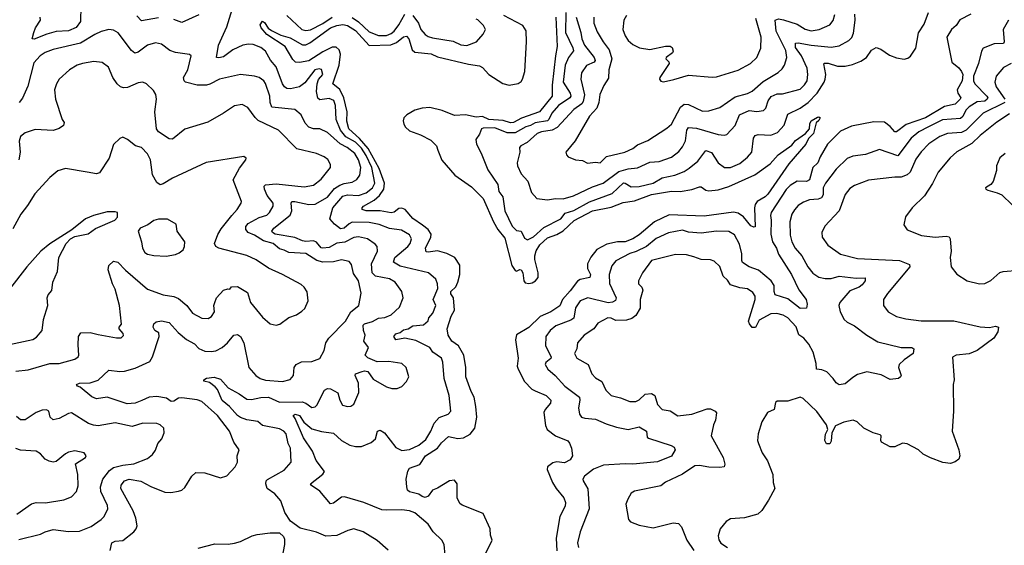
# Model space of a CAD drawing. Extents: x 1839239 to 1929705, y 762242 to 910352.
# Tile 344 of 429: x 1866610 to 1872961, y 902409 to 905798. Entities that reach past the tile are written whole.
import ezdxf

# ---------------------------------------------------------------- set-up
doc = ezdxf.new("R2010")
doc.units = 0

msp = doc.modelspace()

# ---------------------------------------------------------------- linework, layer by layer
at = {"layer": '0CON10XD'}
for points in [[(1867004.7, 905885), (1867002.4, 905787.6), (1866975, 905748.8), (1866925, 905726.8), (1866845, 905721.3), (1866785.2, 905704.7), (1866703.1, 905673.1), (1866691.2, 905675), (1866701.4, 905715), (1866712.2, 905745), (1866744.4, 905795), (1866742.2, 905815)], [(1867765, 905828.9), (1867655, 905779.5), (1867605, 905800.3)], [(1869354.4, 902345), (1869348, 902415), (1869332.7, 902442.7), (1869277.5, 902495), (1869245, 902546), (1869158.5, 902618.5), (1869125, 902631.1), (1869075, 902638.4), (1868975, 902635.9), (1868945, 902638), (1868830, 902685), (1868705, 902722.2), (1868685, 902720), (1868635, 902680.6), (1868615, 902675.6), (1868545, 902758.1), (1868491.2, 902795), (1868486.2, 902805), (1868565, 902866.9), (1868576.5, 902885), (1868522.8, 902955), (1868499.3, 903015), (1868441.5, 903101.5), (1868387.3, 903227.3), (1868374.2, 903245), (1868385.9, 903254.1), (1868415, 903245.5), (1868442.6, 903202.6), (1868495, 903159.7), (1868556.6, 903143.4), (1868635, 903132.5), (1868685, 903085.6), (1868738.8, 903055), (1868775, 903045.4), (1868814.6, 903045.4), (1868877.4, 903072.6), (1868905, 903096), (1868918.8, 903145), (1868935, 903152), (1868963.1, 903135), (1869035, 903039.5), (1869075, 903019.4), (1869125, 903026.1), (1869185, 903055.8), (1869229.3, 903090.7), (1869261.5, 903145), (1869283, 903197), (1869315, 903233.3), (1869373.3, 903255), (1869391.2, 903275), (1869380.4, 903375), (1869348.8, 903485), (1869339.4, 903589.4), (1869330, 903615), (1869275, 903654.4), (1869254.8, 903684.7), (1869165, 903730), (1869095, 903743.9), (1869035, 903733.1), (1869022.1, 903755), (1869035, 903772), (1869065, 903781.5), (1869085, 903799.5), (1869115, 903804.6), (1869145.5, 903824.5), (1869215, 903831.4), (1869244.1, 903855.9), (1869248, 903875), (1869273.8, 903905), (1869293.2, 903955), (1869277.2, 903995), (1869306.2, 904065), (1869304.6, 904094.6), (1869294.6, 904124.6), (1869245.9, 904165.9), (1869065, 904209.5), (1869020, 904235), (1869028.8, 904265), (1869114.5, 904335), (1869128.5, 904355), (1869138.2, 904385), (1869125, 904411.9), (1869072, 904442), (1868995, 904452.6), (1868927.7, 904477.7), (1868865, 904490.6), (1868755, 904492.1), (1868735, 904482.8), (1868703.5, 904455), (1868678.7, 904448.7), (1868640.1, 904480.1), (1868610.8, 904515), (1868629.3, 904585), (1868695, 904661.2), (1868725, 904669), (1868795, 904665.6), (1868845, 904681.6), (1868885.9, 904715), (1868900.6, 904745), (1868881.7, 904845), (1868845, 904922.7), (1868815, 904970.5), (1868775, 905008.5), (1868713.5, 905043.5), (1868679.8, 905085), (1868650.2, 905155), (1868647.5, 905245), (1868637, 905277), (1868605, 905290.3), (1868545, 905280.8), (1868532, 905292), (1868525.3, 905335), (1868528.2, 905385), (1868538, 905412), (1868564.2, 905445), (1868557.5, 905477.5), (1868542.5, 905482.5), (1868514.2, 905475), (1868448.8, 905391.2), (1868415, 905365.5), (1868357.2, 905352.8), (1868333.8, 905353.8), (1868317.3, 905365), (1868304, 905385), (1868265, 905494.4), (1868226.6, 905536.6), (1868194.4, 905595), (1868165, 905619.2), (1868115, 905639.2), (1868085, 905641.3), (1868049.2, 905635), (1867985, 905604.1), (1867925, 905559.6), (1867895, 905551.9), (1867880, 905555), (1867892.5, 905635), (1867945, 905752), (1867981.4, 905865)], [(1868669.6, 905605), (1868651.8, 905621.8), (1868625, 905620.4), (1868565, 905591.8), (1868475, 905533.8), (1868415, 905522.1), (1868388.8, 905525), (1868371.2, 905541.2), (1868321.2, 905625), (1868205, 905702.8), (1868167.5, 905745), (1868160.9, 905765), (1868175, 905788.6), (1868189.4, 905779.4), (1868213.5, 905743.5), (1868235, 905728.9), (1868295, 905697.9), (1868355, 905681.1), (1868435, 905635.3), (1868455, 905636.3), (1868480.5, 905649.5), (1868615, 905745.1), (1868655, 905761.2), (1868695, 905767.1), (1868725, 905760.2), (1868775, 905727.8), (1868865, 905632.3), (1869003.5, 905636.5), (1869039.5, 905650.5), (1869085, 905687.4), (1869105, 905691.3), (1869119.7, 905675), (1869140.5, 905605), (1869159, 905589), (1869265, 905578.4), (1869305, 905558.9), (1869505, 905510.8), (1869575, 905500.9), (1869595, 905491.1), (1869635, 905445.7), (1869727.1, 905387.1), (1869766.5, 905376.5), (1869824.2, 905385.8), (1869845, 905400.4), (1869854.1, 905415), (1869867.5, 905465), (1869879.5, 905655), (1869877.4, 905727.4), (1869855, 905761.1), (1869733.1, 905825)], [(1868333.1, 905825), (1868430.5, 905735), (1868455, 905728.1), (1868485, 905733.3), (1868565, 905774.5), (1868625, 905814.8)], [(1868755, 905813), (1868794.9, 905784.9), (1868865, 905721), (1868925, 905695.7), (1868975, 905696.1), (1869005, 905708.4), (1869025, 905725.3), (1869055.9, 905764.1), (1869095, 905833.6)], [(1870132.3, 905845), (1870130.9, 905715), (1870177.7, 905617.7), (1870181.6, 905598.4), (1870149.8, 905555), (1870127.6, 905505), (1870114.8, 905395), (1870161.1, 905325), (1870164.2, 905305), (1870158.6, 905295), (1870084.8, 905245), (1870042.4, 905195), (1870023.7, 905155), (1870013.9, 905146.1), (1869935, 905132.7), (1869905, 905115.6), (1869875, 905107.8), (1869805, 905069.1), (1869755, 905068.7), (1869675, 905101), (1869600.2, 905099.8), (1869588.8, 905095), (1869575, 905060), (1869552, 905025), (1869555.8, 904995), (1869587.3, 904937.3), (1869629.7, 904829.7), (1869693.7, 904735), (1869700.6, 904690.6), (1869725.4, 904655), (1869738.4, 904565), (1869786.7, 904466.7), (1869815, 904438.1), (1869845.4, 904435.4), (1869865, 904390), (1869885, 904379.1), (1869925, 904397.2), (1869990.8, 904459.2), (1870101.2, 904515), (1870129.4, 904550.6), (1870185, 904568.6), (1870285, 904622.9), (1870432, 904678), (1870504.5, 904745.5), (1870515.2, 904745.2), (1870555, 904721.1), (1870605, 904721.7), (1870695.7, 904745), (1870755, 904779.2), (1870835, 904794.7), (1870895, 904820), (1870928.5, 904841.5), (1870985, 904886.2), (1871035, 904955.5), (1871071.4, 904941.4), (1871115, 904875.6), (1871155.4, 904845.4), (1871195.3, 904844.7), (1871255, 904871.8), (1871305, 904911.5), (1871333.5, 904945), (1871343.3, 905035), (1871355, 905052.2), (1871372.8, 905057.2), (1871455, 905054), (1871498.1, 905071.9), (1871542.1, 905117.9), (1871565, 905188.8), (1871645, 905227.1), (1871695, 905265.3), (1871754.7, 905325), (1871799.3, 905395), (1871805.8, 905415), (1871809.7, 905445), (1871797.3, 905512.7), (1871801.3, 905518.7), (1871825, 905518.8), (1871885, 905498.4), (1871935, 905498.3), (1871981.5, 905508.5), (1872035, 905530), (1872071.2, 905555), (1872105, 905602.5), (1872135, 905619.2), (1872165, 905609.2), (1872220.6, 905570.6), (1872265, 905552.2), (1872315, 905544.3), (1872339.8, 905550.2), (1872356.4, 905563.6), (1872390, 905615), (1872406.8, 905713.2), (1872445, 905768.9), (1872472.6, 905845)], [(1870200.2, 905815), (1870228.9, 905715), (1870234.8, 905675), (1870253.5, 905633.5), (1870314.5, 905555), (1870321.4, 905535), (1870315.6, 905524.4), (1870265, 905502.5), (1870232.9, 905455), (1870230, 905415), (1870254.1, 905314.1), (1870245, 905270.4), (1870235, 905254.7), (1870185, 905218.7), (1870076.9, 905103.1), (1870043.7, 905086.3), (1869975, 905075.7), (1869948.5, 905065), (1869882.6, 905007.4), (1869842.9, 904985), (1869832.9, 904975), (1869835.7, 904945), (1869818.9, 904875), (1869821.8, 904855), (1869844.6, 904805), (1869886.8, 904756.8), (1869911.1, 904685), (1869945, 904645.6), (1870015, 904637.1), (1870065, 904646.2), (1870115, 904642.9), (1870182.1, 904662.1), (1870305, 904719.6), (1870374.5, 904745), (1870475, 904818.7), (1870535, 904837.4), (1870595, 904842.8), (1870675, 904878.8), (1870735, 904884.3), (1870815, 904911.2), (1870860.8, 904949.2), (1870885, 904978.1), (1870903.8, 905016.2), (1870913.1, 905085), (1870925, 905103.6), (1870975, 905098.8), (1871115, 905058.7), (1871155, 905053.3), (1871171.3, 905058.7), (1871225, 905115.6), (1871252.9, 905185), (1871315, 905213.2), (1871365, 905206.2), (1871407.4, 905212.6), (1871422.2, 905227.8), (1871437.5, 905275), (1871457.8, 905302.2), (1871495, 905319.7), (1871531.3, 905321.3), (1871645, 905350.4), (1871672.6, 905377.4), (1871688.7, 905405), (1871694, 905445), (1871690.3, 905485), (1871653.3, 905565), (1871615, 905620), (1871613.6, 905646.4), (1871630.9, 905649.1), (1871715, 905634), (1871845, 905621.1), (1871895, 905629.5), (1871958.6, 905665), (1871976.5, 905683.5), (1871989.3, 905710.8), (1871999.3, 905795), (1871997.5, 905835)], [(1872745.5, 905834.5), (1872675, 905797.3), (1872649.6, 905760.4), (1872621.2, 905735), (1872591.3, 905685), (1872622.8, 905525), (1872667.4, 905487.4), (1872685.5, 905465), (1872692.7, 905445), (1872688.6, 905405), (1872657.5, 905345), (1872661.8, 905325), (1872680.4, 905295), (1872676, 905285), (1872645, 905253.1), (1872575, 905238.4), (1872453.1, 905165), (1872328.1, 905121.9), (1872265, 905076.2), (1872254.4, 905075), (1872225, 905108.9), (1872187.9, 905137.9), (1872119.8, 905140.2), (1871975, 905112.5), (1871905, 905080), (1871821.2, 904995), (1871773.1, 904915), (1871757.9, 904875), (1871725.4, 904845), (1871705.2, 904764.8), (1871685, 904754.2), (1871623.9, 904756.1), (1871580.5, 904729.5), (1871555, 904703.8), (1871457.3, 904555), (1871452.5, 904535), (1871458.2, 904505), (1871454.3, 904415), (1871466.8, 904366.8), (1871492.4, 904325), (1871505, 904285.5), (1871589, 904155), (1871636.5, 904056.5), (1871682, 903995), (1871689.2, 903965), (1871685, 903937.5), (1871645, 903935.5), (1871565, 903998), (1871484, 904025), (1871476.4, 904045), (1871476.1, 904085), (1871456.9, 904115), (1871375, 904183.8), (1871315, 904204.6), (1871272.6, 904232.6), (1871267.5, 904245), (1871268, 904288), (1871251.9, 904351.9), (1871220.8, 904410.8), (1871185, 904432.7), (1871105, 904434.7), (1871005, 904422.8), (1870925, 904429.1), (1870885, 904440.4), (1870795, 904424.7), (1870715, 904386.9), (1870653.4, 904336.6), (1870587, 904303), (1870545, 904290.6), (1870455, 904242.7), (1870429.4, 904210.6), (1870412.9, 904155), (1870415, 904098), (1870457.8, 904005), (1870452.8, 903987.2), (1870434.1, 903975.9), (1870405, 903972.1), (1870275, 904005.3), (1870225, 903985.7), (1870195, 903940.8), (1870185, 903874.6), (1870165, 903861.4), (1870068.6, 903825), (1870032.2, 903795), (1870004.7, 903755.3), (1870000.8, 903695), (1870038.8, 903625), (1870035.9, 903614.1), (1870003.1, 903586.9), (1869998.6, 903575), (1870016.7, 903545), (1870064.5, 903505), (1870125.6, 903435), (1870220, 903365), (1870223.3, 903345), (1870213.3, 903295), (1870221.4, 903255), (1870233.8, 903235), (1870255, 903227.8), (1870325, 903223.4), (1870392.4, 903192.4), (1870458.7, 903171.3), (1870535, 903156.2), (1870605, 903174), (1870653.8, 903145), (1870657.1, 903107.1), (1870665, 903099.2), (1870812.5, 903052.5), (1870831.7, 903041.7), (1870837.5, 903025), (1870815, 902984.6), (1870725, 902947.3), (1870565, 902932), (1870515, 902934.3), (1870374.7, 902925.3), (1870310.8, 902899.2), (1870252.5, 902855), (1870242.9, 902835), (1870244.3, 902825), (1870273.9, 902773.9), (1870283.6, 902645), (1870225.5, 902495), (1870208.5, 902425), (1870214.4, 902395)], [(1870313.4, 905815), (1870312.4, 905775), (1870335, 905719.4), (1870373.2, 905655), (1870412.5, 905605), (1870428.4, 905545), (1870409.3, 905475), (1870408.4, 905421.6), (1870378.5, 905375), (1870352.7, 905315), (1870344.7, 905265), (1870331.6, 905228.4), (1870285, 905175.6), (1870192.7, 905017.3), (1870133.3, 904945), (1870136.4, 904926.4), (1870147.5, 904915), (1870194.3, 904894.3), (1870239.2, 904890.8), (1870272.5, 904872.5), (1870325, 904880), (1870355, 904876), (1870395, 904915.5), (1870514, 904945), (1870565, 904968.1), (1870595, 904991.2), (1870661.3, 905018.7), (1870785, 905098.5), (1870815, 905123.9), (1870872.1, 905235), (1870895, 905253.3), (1870925, 905250.4), (1871015, 905208.2), (1871055, 905209.6), (1871125, 905231.2), (1871225, 905301.4), (1871305, 905323.2), (1871335, 905337.5), (1871405, 905399.3), (1871502.5, 905457.5), (1871528.1, 905481.9), (1871542.9, 905505), (1871557.2, 905555), (1871551.2, 905598.8), (1871489.3, 905725), (1871484, 905796), (1871505, 905803.5), (1871537.3, 905797.3), (1871625, 905770.2), (1871677, 905737), (1871715, 905726.9), (1871766.2, 905735), (1871835.3, 905764.7), (1871857.4, 905792.6), (1871868.8, 905831.2)], [(1870523.8, 905825), (1870507.3, 905795), (1870500.5, 905735), (1870514.5, 905695), (1870533.8, 905665), (1870565, 905638.2), (1870607.8, 905617.8), (1870675, 905605.4), (1870775, 905627.5), (1870805, 905627.8), (1870819.1, 905619.1), (1870825.5, 905595), (1870820.6, 905585), (1870779.2, 905555), (1870777.5, 905545), (1870796.4, 905526.4), (1870798.5, 905515), (1870738.1, 905425), (1870735.8, 905415), (1870745, 905401.2), (1870761.7, 905398.3), (1870828.3, 905411.7), (1870925, 905440), (1871077, 905427), (1871105, 905429.4), (1871245, 905473.3), (1871324.2, 905515), (1871364.3, 905555), (1871389.5, 905615), (1871392.7, 905685), (1871359.2, 905805)], [(1867505, 905810.3), (1867395, 905792), (1867365, 905822.9)], [(1870068.3, 905815), (1870076.3, 905625), (1870065.2, 905564.8), (1870045.5, 905375.5), (1870044.7, 905305), (1869962, 905205), (1869846.3, 905163.7), (1869795, 905136), (1869775, 905133), (1869727.7, 905147.7), (1869635, 905155.8), (1869595, 905173), (1869555, 905170.6), (1869485, 905185.4), (1869415, 905181), (1869335, 905213.8), (1869255, 905231.7), (1869205, 905227.9), (1869159.2, 905215), (1869107.5, 905185), (1869088, 905165), (1869083.2, 905146.8), (1869086.9, 905125), (1869099.2, 905105), (1869125, 905081.4), (1869195, 905056.4), (1869262.4, 905022.4), (1869297.5, 904985), (1869306.2, 904956.2), (1869332, 904892), (1869417.5, 904795), (1869525, 904719.5), (1869598.8, 904645), (1869665.2, 904495), (1869693.4, 904445), (1869739.9, 904389.9), (1869785, 904212.7), (1869805, 904180), (1869815, 904176), (1869835, 904186.7), (1869845.6, 904185), (1869856.2, 904165), (1869860.7, 904115), (1869871.4, 904101.4), (1869895, 904097.2), (1869915, 904102.2), (1869937.3, 904115), (1869953.2, 904135), (1869955.2, 904165), (1869932.4, 904252.4), (1869931.8, 904275), (1869941.3, 904308.7), (1869965, 904345.7), (1870015, 904392.4), (1870075, 904413.8), (1870115, 904437), (1870187.2, 904502.8), (1870305, 904565.5), (1870425, 904590.2), (1870501.5, 904618.5), (1870575, 904630), (1870685, 904670.3), (1870815, 904692.1), (1870870.5, 904689.5), (1870945, 904702.3), (1870995, 904720.5), (1871005, 904720), (1871035, 904698.8), (1871055, 904695.8), (1871115, 904701.9), (1871185, 904722.9), (1871351.2, 904798.8), (1871450.1, 904869.9), (1871503.1, 904926.9), (1871590.6, 904989.4), (1871615, 905019.2), (1871678.8, 905065), (1871704.4, 905095.6), (1871705.8, 905125.8), (1871715, 905146.7), (1871755, 905170), (1871765, 905172.5), (1871772.5, 905165), (1871765, 905147.5), (1871746.4, 905133.6), (1871729.4, 905065), (1871698, 905032), (1871681.5, 904995), (1871571.4, 904868.6), (1871435, 904672.3), (1871417.5, 904655), (1871367.3, 904625), (1871353.6, 904606.4), (1871348.9, 904585), (1871355, 904463.3), (1871345, 904461.2), (1871325, 904470), (1871278, 904528), (1871245, 904549.7), (1871215, 904557.7), (1871025, 904531.7), (1870800.1, 904539.9), (1870704.3, 904494.3), (1870605, 904410), (1870565.6, 904385), (1870515, 904366.8), (1870465, 904366.1), (1870398.2, 904351.8), (1870333.6, 904316.4), (1870292.9, 904267.1), (1870272.5, 904225), (1870272.7, 904195), (1870291.3, 904155), (1870288.1, 904135), (1870225, 904123.3), (1870207.3, 904112.7), (1870160.7, 904049.3), (1870111.1, 903995), (1870095, 903952.6), (1870036.2, 903915), (1869967.3, 903885), (1869895, 903814.3), (1869813.9, 903766.1), (1869807.5, 903735), (1869824.2, 903615), (1869818.4, 903565), (1869824.2, 903544.2), (1869866, 903466), (1869914.3, 903415), (1869935.6, 903404.4), (1870005.5, 903375), (1870036.9, 903345), (1870033.3, 903325), (1869999.4, 903285), (1869990, 903265), (1870000.8, 903180.8), (1870011.5, 903155), (1870065.4, 903115), (1870145, 903081.8), (1870157.3, 903067.3), (1870169.6, 903035), (1870174.8, 902985), (1870159.7, 902960.3), (1870125, 902940.9), (1870075, 902946.8), (1870048.8, 902941.2), (1870015, 902916), (1870011.2, 902898.8), (1870047.7, 902815), (1870070.4, 902775), (1870120, 902715), (1870130.4, 902685), (1870128.9, 902661.1), (1870094.7, 902595.3), (1870069.5, 902455), (1870074.1, 902374.1)], [(1869145, 905824.6), (1869181.4, 905775), (1869196.7, 905735), (1869225, 905702.7), (1869245, 905689.1), (1869271.6, 905681.6), (1869405, 905658.9), (1869455.8, 905635.8), (1869495, 905631.8), (1869556.7, 905655), (1869600, 905705), (1869614, 905735), (1869601.1, 905761.1), (1869565, 905797.5), (1869555, 905802.7)], [(1872987.6, 905795), (1872954.1, 905735), (1872961.2, 905655), (1872956.9, 905645), (1872895, 905641.8), (1872825, 905614), (1872814.4, 905595), (1872795.6, 905515), (1872762.7, 905435), (1872762.1, 905405), (1872771.2, 905385), (1872848.6, 905305), (1872854.1, 905295), (1872850.6, 905285), (1872835, 905273.5), (1872785, 905267.8), (1872735, 905236.2), (1872712.6, 905215), (1872692.9, 905175), (1872678.3, 905161.7), (1872562.9, 905152.9), (1872472.3, 905107.7), (1872409.1, 905075), (1872359.6, 905035), (1872275, 904920), (1872155, 904961.5), (1872065, 904929.1), (1871985, 904919.2), (1871946.5, 904903.5), (1871876.4, 904835), (1871806.8, 904745), (1871792.7, 904715), (1871791.7, 904668.3), (1871781.1, 904648.9), (1871759.6, 904640.4), (1871705, 904636.1), (1871665, 904621.2), (1871630.9, 904599.1), (1871607.6, 904572.4), (1871590.8, 904545), (1871577.7, 904495), (1871578.8, 904408.8), (1871590.4, 904365), (1871612.1, 904325), (1871655.6, 904275.6), (1871693.6, 904205), (1871725, 904163.5), (1871765, 904137.3), (1871805, 904130.4), (1871845, 904130), (1871895, 904144.7), (1872005, 904132.6), (1872064, 904134), (1872063.5, 904115), (1872045, 904088.5), (1872025, 904073.6), (1871965, 904050), (1871899.1, 903975), (1871893.8, 903955), (1871902.1, 903915), (1871928.5, 903865), (1871946.9, 903846.9), (1871995.6, 903825), (1872075, 903764.6), (1872145, 903720.9), (1872295, 903684.4), (1872365, 903684), (1872378, 903675), (1872372.9, 903645), (1872314.7, 903605.3), (1872283.1, 903575), (1872278.5, 903555), (1872295.8, 903505), (1872292.5, 903495), (1872277.5, 903485), (1872225, 903478.9), (1872167.8, 903507.8), (1872075, 903528.2), (1872015, 903510.5), (1871985, 903490), (1871935, 903451.1), (1871895, 903444), (1871875.7, 903455.7), (1871858, 903485), (1871816.6, 903526.6), (1871785, 903540.8), (1871750, 903545), (1871747.7, 903582.3), (1871727.5, 903655), (1871700.8, 903705), (1871668.2, 903745), (1871635.8, 903765.8), (1871617.7, 903817.7), (1871565, 903875.4), (1871535, 903893.1), (1871494.3, 903904.3), (1871455, 903901.7), (1871380, 903860), (1871356.6, 903813.4), (1871335, 903812.5), (1871316.5, 903836.5), (1871310.6, 903855), (1871354.7, 903995), (1871353.2, 904015), (1871338.7, 904038.7), (1871305, 904061.8), (1871255, 904069.5), (1871195, 904088), (1871175, 904117.8), (1871146.5, 904145), (1871125, 904205.8), (1871090.2, 904240.2), (1871065, 904250), (1871005, 904251.8), (1870959.1, 904269.1), (1870911.4, 904281.4), (1870840, 904285), (1870685.8, 904245), (1870627.1, 904165), (1870600.8, 904115), (1870601.2, 904095), (1870622.6, 904072.6), (1870629.4, 904055), (1870611.6, 903995), (1870612.8, 903937.2), (1870585, 903891.1), (1870558.1, 903871.9), (1870525, 903861.8), (1870455, 903859.2), (1870425, 903874.2), (1870404.3, 903875), (1870338.3, 903841.7), (1870312.5, 903805), (1870250, 903765), (1870208, 903715), (1870204, 903675), (1870187.8, 903645), (1870204.4, 903615), (1870276, 903575), (1870300.8, 903515), (1870325, 903488.1), (1870365, 903465.8), (1870390.2, 903410.2), (1870424.2, 903374.2), (1870485, 903360), (1870545.5, 903335.5)], [(1868987, 902377), (1868915, 902440.8), (1868825, 902495.7), (1868765, 902514.3), (1868725.6, 902504.4), (1868655, 902472.5), (1868585, 902468), (1868525, 902492.9), (1868419.2, 902519.2), (1868356.2, 902565), (1868320.9, 902620.9), (1868293.3, 902695), (1868255, 902740), (1868206.5, 902775), (1868196.7, 902805), (1868199.6, 902825), (1868207.4, 902832.6), (1868315, 902894.4), (1868360, 902945), (1868356.2, 903035), (1868342.5, 903065), (1868327.6, 903127.6), (1868313.3, 903145), (1868285, 903160.7), (1868175, 903181.8), (1868145, 903207.1), (1868075, 903218), (1868035, 903232.2), (1868015, 903245.4), (1867963.2, 903303.2), (1867915, 903342.9), (1867885, 903413.1), (1867870.1, 903430.1), (1867835, 903459.4), (1867797.5, 903467.5), (1867796.7, 903475), (1867815, 903486), (1867865, 903494), (1867905, 903480), (1867954.2, 903424.2), (1868025, 903386.2), (1868075, 903350.9), (1868105, 903348.8), (1868165, 903363), (1868215, 903364.4), (1868285, 903331.9), (1868430.8, 903335), (1868455.5, 903325.5), (1868495, 903298.2), (1868515, 903302.2), (1868526.9, 903313.1), (1868575, 903408.8), (1868595, 903419.2), (1868615, 903418.6), (1868662, 903392), (1868674.7, 903344.7), (1868693.1, 903313.1), (1868725, 903304.4), (1868745, 903307.1), (1868765, 903320), (1868796.5, 903395), (1868795.7, 903455), (1868774.4, 903505), (1868775.8, 903515), (1868819.7, 903529.7), (1868835, 903534.5), (1868855, 903530), (1868890.2, 903480.2), (1868975, 903430.8), (1869009.3, 903419.3), (1869045, 903420), (1869075, 903433.8), (1869105.6, 903464.4), (1869120, 903495), (1869102.5, 903555), (1869075, 903580.6), (1868990, 903595), (1868915, 903592.1), (1868855, 903618), (1868837.3, 903635), (1868860, 903685), (1868830.4, 903725), (1868837.4, 903765), (1868827.2, 903795), (1868825, 903829.4), (1868835, 903838.1), (1868885, 903851.1), (1868925, 903873.8), (1868965, 903877.3), (1869005.6, 903895), (1869059.2, 903945), (1869082.5, 904005), (1869074.4, 904045), (1869031.9, 904105), (1868995, 904126.6), (1868905, 904144.7), (1868883.3, 904165), (1868878.7, 904225), (1868916.8, 904305), (1868916.5, 904335), (1868901.9, 904351.9), (1868854.2, 904384.2), (1868795, 904398.7), (1868765, 904393.5), (1868706.5, 904363.5), (1868655, 904356.9), (1868605, 904329.3), (1868565, 904324.1), (1868555, 904327.3), (1868523.8, 904363.8), (1868505, 904373.4), (1868455, 904368), (1868435, 904371.6), (1868385, 904393.8), (1868258.6, 904415), (1868240, 904425), (1868235.5, 904435), (1868249.2, 904455), (1868355, 904537.1), (1868365.3, 904565), (1868360.4, 904615), (1868364.7, 904625.3), (1868385, 904626.8), (1868475, 904607.3), (1868515, 904608.9), (1868595, 904653.4), (1868641, 904709), (1868675, 904731.9), (1868703.1, 904743.1), (1868755, 904750.5), (1868785, 904767.5), (1868804.7, 904795.3), (1868810.5, 904845), (1868795.7, 904895), (1868770.6, 904935), (1868723.1, 904973.1), (1868677.4, 904997.4), (1868595, 905070.7), (1868545, 905093.6), (1868505, 905095.4), (1868474.4, 905105), (1868450.9, 905130.9), (1868424.5, 905185), (1868385, 905219.5), (1868235.3, 905235.3), (1868225.8, 905265), (1868223.7, 905305), (1868195, 905387.1), (1868184.5, 905405), (1868155, 905424.6), (1868125, 905434.6), (1868035, 905445.5), (1867898.8, 905415), (1867837.3, 905382.7), (1867815, 905377.1), (1867755, 905376.4), (1867680, 905395), (1867670, 905405), (1867667.1, 905425), (1867693.5, 905475), (1867715.6, 905565.6), (1867704.3, 905574.3), (1867615, 905585.7), (1867579.3, 905599.3), (1867525, 905640.6), (1867485, 905650), (1867435, 905634.5), (1867375, 905588.2), (1867353.4, 905583.4), (1867330.1, 905600.1), (1867245, 905714.3), (1867215, 905730.6), (1867185, 905734.4), (1867135, 905721.8), (1867095, 905703.8), (1867002.7, 905647.3), (1866825, 905605.8), (1866775, 905587.8), (1866740.9, 905565), (1866700.9, 905519.1), (1866661.4, 905368.6), (1866627.3, 905292.7), (1866605.6, 905265)], [(1869594.4, 902315), (1869657.7, 902442.3), (1869647.5, 902475), (1869644.2, 902515), (1869598.9, 902615), (1869465, 902667.8), (1869449.1, 902679.1), (1869432.5, 902715), (1869430.8, 902805), (1869415, 902828.8), (1869383.3, 902825), (1869305, 902776.8), (1869273.3, 902765), (1869243.6, 902726.4), (1869225, 902718.1), (1869205, 902723.4), (1869185, 902739.8), (1869125, 902753.5), (1869111.8, 902765), (1869106, 902785), (1869103.4, 902835), (1869112.4, 902887.6), (1869123.8, 902906.2), (1869190.1, 902929.9), (1869227.6, 902985), (1869305.3, 903035), (1869331, 903069), (1869375, 903110.3), (1869435, 903097.4), (1869472.7, 903102.7), (1869514.8, 903125.2), (1869545.3, 903164.7), (1869558.1, 903235), (1869552.9, 903305), (1869542.2, 903365), (1869521.7, 903401.7), (1869486.7, 903495), (1869487.2, 903555), (1869475.6, 903635.6), (1869440.3, 903695), (1869397.8, 903725), (1869373.4, 903765), (1869366.4, 903805), (1869393.2, 903886.8), (1869413.7, 903925), (1869408.1, 904005), (1869391.5, 904031.5), (1869390.2, 904045), (1869423.9, 904076.1), (1869437, 904105), (1869449.7, 904155), (1869447.9, 904215), (1869415.7, 904265), (1869365, 904290.4), (1869305, 904307.3), (1869245, 904298.2), (1869231.7, 904301.7), (1869228, 904325), (1869262.8, 904395), (1869263.3, 904415), (1869244.8, 904444.8), (1869207.5, 904472.5), (1869145, 904516.7), (1869096, 904575), (1869075, 904582.9), (1869055, 904580), (1869025, 904557.2), (1869005, 904552.1), (1868935, 904565.2), (1868845, 904565.8), (1868819.4, 904575), (1868818.1, 904585), (1868828.5, 904595), (1868895.9, 904634.1), (1868931.2, 904665), (1868959.4, 904705), (1868962.9, 904745), (1868928.5, 904838.5), (1868857, 904967), (1868802.7, 905032.7), (1868732.1, 905095), (1868719.4, 905145), (1868723.1, 905205), (1868701, 905295), (1868675, 905349), (1868630.3, 905385), (1868671.2, 905505), (1868678.1, 905575), (1868669.6, 905605)], [(1867193.6, 902375), (1867205, 902425.6), (1867225, 902435.4), (1867275, 902440.6), (1867345.7, 902495), (1867360.6, 902515), (1867366.5, 902535), (1867358.8, 902585), (1867341, 902631), (1867261.9, 902775), (1867265, 902796.7), (1867286, 902825), (1867315, 902836.2), (1867392.2, 902822.2), (1867455, 902788.2), (1867545, 902752.3), (1867585, 902750), (1867635, 902757.5), (1867655, 902764.4), (1867675, 902780.8), (1867720, 902855), (1867745, 902878.6), (1867805, 902875.6), (1867906.1, 902843.9), (1867945, 902856.7), (1868000, 902915), (1868013.8, 902945), (1868012.5, 902985), (1868025.8, 903025), (1867990.8, 903075), (1867962.7, 903145), (1867885.5, 903245), (1867785, 903336.4), (1867755, 903346.4), (1867655, 903360.4), (1867635, 903358.2), (1867605, 903339.3), (1867586.9, 903336.9), (1867556.9, 903356.9), (1867495, 903369.2), (1867445, 903364.8), (1867397.9, 903342.1), (1867355, 903325.3), (1867302.1, 903322.1), (1867175, 903363.5), (1867105, 903354.3), (1867075, 903367.3), (1866998.9, 903428.9), (1866982.5, 903435), (1866976.7, 903445), (1866995, 903454), (1867065, 903456.5), (1867115, 903473.8), (1867185, 903538.6), (1867255, 903529.1), (1867285, 903532.7), (1867355, 903550.4), (1867449.5, 903595), (1867467.5, 903625), (1867510, 903755), (1867508.3, 903778.3), (1867482, 903795), (1867471.1, 903815), (1867475, 903837.5), (1867489.3, 903850.7), (1867524.4, 903855.6), (1867574.2, 903845), (1867631.4, 903781.4), (1867686.2, 903736.2), (1867738.1, 903708.1), (1867765, 903677.8), (1867805, 903661.8), (1867845, 903658.2), (1867875, 903662.5), (1867915, 903684.5), (1867950, 903715), (1867990.8, 903765), (1868015, 903768.6), (1868035, 903754.4), (1868056.2, 903715), (1868088.9, 903555), (1868133.8, 903503.8), (1868161.2, 903485), (1868195, 903472.9), (1868304.5, 903465.5), (1868355, 903477.1), (1868375.6, 903505), (1868379.5, 903555), (1868392.5, 903575), (1868428.5, 903591.5), (1868495, 903594.5), (1868546.2, 903613.8), (1868572.9, 903665), (1868584.7, 903715.3), (1868603.5, 903745), (1868711.9, 903855), (1868745, 903915.5), (1868797.8, 903955), (1868811.9, 904035), (1868795.4, 904115), (1868762.6, 904162.6), (1868749.6, 904219.6), (1868735, 904238.6), (1868685, 904249.1), (1868635, 904237.6), (1868565, 904234.5), (1868525.8, 904245.8), (1868455, 904289.7), (1868345, 904296.1), (1868315, 904313.2), (1868285, 904321.1), (1868244.2, 904354.2), (1868181.7, 904371.7), (1868125, 904408), (1868084.2, 904425), (1868067.8, 904445), (1868068.8, 904465), (1868083.8, 904485), (1868155, 904522.8), (1868205, 904537.9), (1868222.1, 904555), (1868245.4, 904595), (1868243.8, 904615), (1868206.6, 904665), (1868187.9, 904705), (1868185.7, 904725), (1868195, 904734.3), (1868265, 904740.8), (1868445, 904720.4), (1868505, 904730.4), (1868555, 904770.6), (1868614.4, 904845), (1868615.7, 904865), (1868596.9, 904896.9), (1868573.8, 904913.8), (1868524.6, 904934.6), (1868396.6, 904966.6), (1868279.2, 905085), (1868148.8, 905148.8), (1868128, 905168), (1868082.2, 905232.2), (1868045, 905250.6), (1867995, 905243.1), (1867924, 905195), (1867822.4, 905137.6), (1867675, 905091.5), (1867595, 905028.8), (1867575, 905030), (1867505, 905074.3), (1867492.9, 905095), (1867481.3, 905205), (1867492.5, 905285), (1867487.1, 905315), (1867472.1, 905342.1), (1867428.8, 905385), (1867405, 905395.6), (1867375, 905391.1), (1867305, 905362.1), (1867279.8, 905359.8), (1867260.8, 905365), (1867238.9, 905385), (1867211.5, 905425), (1867182.6, 905492.6), (1867142.1, 905522.1), (1867087.9, 905527.9), (1867015, 905515.5), (1866981.2, 905505), (1866932, 905475), (1866865, 905414), (1866847.1, 905385), (1866834.4, 905345), (1866841.5, 905285), (1866884.6, 905154.6), (1866896, 905135), (1866892, 905115), (1866865, 905095.8), (1866825, 905082.9), (1866710, 905090), (1866645, 905068.1), (1866615, 905045.8), (1866605.7, 905014.3), (1866613.3, 904945), (1866604.4, 904895)], [(1873005, 905516.2), (1872955, 905490), (1872909.6, 905435), (1872899.6, 905395), (1872908, 905365), (1872964.1, 905285)], [(1872963.5, 905265), (1872825, 905194.8), (1872715, 905085.3), (1872685, 905071.7), (1872595, 905064.2), (1872545, 905045.9), (1872475, 904998.5), (1872424.3, 904945.7), (1872390.1, 904899.9), (1872353.8, 904815), (1872335, 904798.7), (1872295, 904783.2), (1872255, 904783.8), (1872085, 904764.4), (1871995, 904729.4), (1871965, 904710), (1871935, 904672), (1871895.6, 904565), (1871802.6, 904467.4), (1871784.3, 904425), (1871786, 904395), (1871822, 904345), (1871905, 904285.6), (1872015, 904257.7), (1872285, 904246.3), (1872350, 904220), (1872352.2, 904205), (1872207, 904033), (1872180.8, 903995), (1872182.5, 903955), (1872211.2, 903915), (1872265, 903884.4), (1872325, 903868.5), (1872425, 903857.3), (1872635, 903856.4), (1872805, 903818.5), (1872865, 903814.4), (1872905, 903821.4), (1872923.3, 903815), (1872919.2, 903785), (1872892.9, 903745), (1872786.7, 903665), (1872735, 903642.9), (1872650, 903635), (1872627.7, 903622.3), (1872638, 903475), (1872631.2, 903445), (1872632.9, 903275), (1872625.8, 903145.8), (1872667.5, 903025), (1872674, 902985), (1872668.8, 902965), (1872645, 902947.1), (1872615, 902937.1), (1872565, 902943.9), (1872485, 902972), (1872437.5, 902997.5), (1872406.7, 903025), (1872334.3, 903064.3), (1872305, 903067.1), (1872255, 903043.8), (1872225, 903044.4), (1872169.2, 903075), (1872164, 903085), (1872166, 903115), (1872160.7, 903120.7), (1872114.1, 903134.1), (1872055, 903163.3), (1872012.5, 903205), (1871985.9, 903215.9), (1871925, 903204), (1871871.4, 903178.6), (1871847.5, 903135), (1871845, 903080), (1871835, 903062.5), (1871815, 903062.5), (1871803.3, 903085), (1871807.5, 903125), (1871822.5, 903155), (1871813.3, 903185), (1871750.9, 903270.9), (1871663.1, 903355), (1871645, 903364.5), (1871565, 903338), (1871495, 903337.5), (1871485, 903330), (1871477.5, 903285), (1871432.5, 903265), (1871396.2, 903205), (1871372.3, 903127.7), (1871368.8, 903085), (1871375.9, 903065.9), (1871400, 903005), (1871432.7, 902952.7), (1871467.1, 902865), (1871469.2, 902815), (1871480, 902775), (1871440.9, 902699.1), (1871397.3, 902632.7), (1871370.7, 902609.3), (1871285, 902586), (1871195, 902580), (1871167.3, 902562.7), (1871128, 902515), (1871115, 902470), (1871118.6, 902445), (1871133.4, 902423.4), (1871175, 902394)], [(1872995, 905190.8), (1872913, 905137), (1872805, 905052.5), (1872750.6, 904999.4), (1872655, 904945.6), (1872611.4, 904908.6), (1872534.2, 904815), (1872498.3, 904741.7), (1872447.2, 904662.8), (1872366.7, 904585), (1872322.7, 904527.3), (1872313.3, 904475), (1872335, 904443.8), (1872425.9, 904405.9), (1872515, 904395.6), (1872585, 904402.5), (1872605, 904397.5), (1872611.1, 904385), (1872618.9, 904305), (1872610.8, 904265), (1872618.8, 904205), (1872655, 904156.7), (1872722.5, 904115), (1872800, 904095), (1872835, 904096.2), (1872875, 904116.2), (1872932.2, 904167.8), (1872954.2, 904174.2), (1873055, 904184.2)], [(1866585, 903532.7), (1866665, 903539.6), (1866805, 903581), (1866865, 903581.8), (1866965, 903609.1), (1866986.1, 903623.9), (1866991.1, 903635), (1866987.9, 903702.1), (1866989.4, 903755), (1867005, 903779.2), (1867065, 903782.3), (1867115, 903767.3), (1867235, 903746), (1867265, 903746.2), (1867278.8, 903761.2), (1867277.5, 903775), (1867251.9, 903805), (1867251.9, 903815), (1867265.6, 903835), (1867253.3, 903955), (1867225, 904061.2), (1867208, 904095), (1867179.4, 904185), (1867185, 904213.8), (1867215, 904240.8), (1867242, 904235), (1867292.6, 904182.6), (1867435, 904060.4), (1867535, 904023.2), (1867603.3, 904013.3), (1867635, 904000.9), (1867688.6, 903955), (1867725, 903905.8), (1867785, 903874.3), (1867825, 903872.5), (1867846, 903885), (1867865.5, 903914.5), (1867862.2, 903955), (1867867.8, 903975), (1867878.6, 904005), (1867925, 904054.3), (1867952.5, 904062.5), (1867965, 904060), (1867975, 904076.2), (1868015, 904078.8), (1868078.8, 904038.8), (1868099.2, 903975), (1868175, 903880), (1868225, 903836.2), (1868265, 903828.8), (1868287.5, 903835), (1868345, 903878), (1868395, 903896.2), (1868430.3, 903919.7), (1868448, 903935), (1868470, 903985), (1868465, 904042.5), (1868445, 904073.3), (1868425, 904091.2), (1868305, 904155.6), (1868215.4, 904195.4), (1868135, 904248.9), (1868075, 904277.5), (1867895, 904324.6), (1867874.4, 904335), (1867867.3, 904355), (1867887, 904413), (1867909.7, 904450.3), (1867977.9, 904535), (1868013.1, 904575), (1868038, 904615), (1868040, 904625), (1867985.8, 904765), (1868028.6, 904841.4), (1868067.5, 904895), (1868070, 904905), (1868056.4, 904916.4), (1867813, 904877), (1867595, 904776.7), (1867535, 904739.5), (1867515, 904734.4), (1867495, 904748), (1867466.9, 904796.9), (1867453.6, 904895), (1867435, 904934), (1867395, 904973.8), (1867357.5, 904985), (1867305, 905026.7), (1867275, 905040), (1867255, 905032.5), (1867215, 904992.5), (1867186.9, 904905), (1867125, 904810), (1867105, 904804.3), (1867045.5, 904815.5), (1866905, 904838.8), (1866855, 904824), (1866805, 904780), (1866707.1, 904675), (1866660.2, 904599.8), (1866617.3, 904545), (1866565, 904448.8)], [(1872967.1, 904935), (1872932.4, 904907.6), (1872910.8, 904855), (1872910, 904825), (1872890, 904755), (1872874.2, 904735.8), (1872839.2, 904715), (1872842, 904705), (1872855, 904698.1), (1872915, 904682.5), (1872945, 904668), (1873012.5, 904605)], [(1866545, 903704.4), (1866694.2, 903735.8), (1866718.3, 903751.7), (1866753.8, 903795), (1866762.5, 903865), (1866792, 903955), (1866786.7, 904005), (1866793.3, 904025), (1866817, 904053), (1866823.3, 904105), (1866853.3, 904175), (1866861.2, 904265), (1866910, 904355), (1866937.5, 904385), (1866965, 904400), (1867051.7, 904418.3), (1867098.8, 904451.2), (1867223.6, 904506.4), (1867240, 904525), (1867240, 904555), (1867225, 904560), (1867175, 904558.8), (1867085, 904536.2), (1867035, 904513.3), (1866946.1, 904443.9), (1866805, 904353.8), (1866746.2, 904305), (1866655, 904204), (1866545, 904061.4)], [(1867555, 904274), (1867615, 904284), (1867637.5, 904295), (1867663.3, 904315), (1867673.8, 904335), (1867674, 904365), (1867626, 904435), (1867619.3, 904479.3), (1867562.3, 904512.3), (1867505, 904512.5), (1867475, 904504), (1867436.7, 904475), (1867386.1, 904453.9), (1867373.8, 904435), (1867396, 904365), (1867402, 904325), (1867416.4, 904296.4), (1867435, 904285.7), (1867475, 904277.1), (1867555, 904274)], [(1870545.5, 903335.5), (1870585, 903337.3), (1870605, 903347.1), (1870645, 903382.7), (1870685, 903387.1), (1870705.8, 903375.8), (1870725, 903317.5), (1870755, 903285.7), (1870805, 903276.7), (1870855, 903243.3), (1870945, 903255.4), (1871045, 903289.2), (1871065, 903288.9), (1871096, 903275), (1871104.2, 903264.2), (1871098.5, 903215), (1871085.4, 903185), (1871070, 903115), (1871146.7, 902975), (1871158.6, 902931.4), (1871153.3, 902915), (1871125, 902910), (1871055, 902913.3), (1870994.2, 902924.2), (1870965, 902921.4), (1870885, 902866.9), (1870775, 902815.5), (1870745, 902793.1), (1870575, 902758.6), (1870553.8, 902745), (1870533, 902707), (1870518.8, 902675), (1870535.9, 902575.9), (1870549.5, 902559.5), (1870605, 902538.6), (1870695, 902522.5), (1870825, 902553.5), (1870858.9, 902548.9), (1870878.3, 902528.3), (1870912.4, 902442.4), (1870957.5, 902375)], [(1866604, 902446), (1866745, 902481.1), (1866774.6, 902495.4), (1866825, 902510.4), (1866925, 902497.1), (1866995, 902500), (1867070.6, 902529.4), (1867135.8, 902575), (1867155.3, 902594.7), (1867179.1, 902645), (1867175.5, 902665), (1867132.7, 902755), (1867131.8, 902785), (1867145.3, 902835), (1867188.4, 902891.6), (1867215, 902909.8), (1867275, 902926.7), (1867345, 902934.6), (1867435, 902968.2), (1867465.6, 902995), (1867486.5, 903023.5), (1867501.2, 903065), (1867526, 903095), (1867541.2, 903135), (1867538.8, 903165), (1867515.5, 903185.5), (1867495, 903194.2), (1867405, 903197.1), (1867335, 903175.5), (1867225, 903198.9), (1867115, 903180.3), (1867085, 903182.9), (1867054.3, 903194.3), (1866945, 903262.5), (1866925, 903258.5), (1866865, 903226.1), (1866825, 903217.1), (1866805.8, 903235), (1866798, 903275), (1866782.7, 903282.7), (1866755, 903280.6), (1866715, 903265.5), (1866645, 903217.5), (1866615, 903218.6), (1866589.2, 903239.2)], [(1866590.9, 902609.1), (1866685, 902675.6), (1866715, 902684.4), (1866776.6, 902683.4), (1866895, 902701.4), (1866945, 902722), (1866976.2, 902755), (1866987, 902793), (1866983.9, 902866.1), (1866970, 902935), (1867033.3, 902975), (1867037.5, 902985), (1867025, 903006.2), (1866965, 903017.5), (1866925, 903010), (1866905, 902999.2), (1866845, 902949.4), (1866825, 902945.5), (1866800.5, 902950.5), (1866773.9, 902963.9), (1866745, 902998.6), (1866715, 903017.1), (1866615, 903022.9), (1866585, 903033.3)], [(1867760.3, 902390.3), (1867868.2, 902418.2), (1867955, 902416.9), (1867995, 902423.1), (1868035, 902433.3), (1868109.8, 902470.2), (1868142, 902478), (1868225, 902489.5), (1868285, 902488.8), (1868312.5, 902465), (1868317.7, 902447.7), (1868317.5, 902415), (1868300.6, 902325)]]:
    msp.add_lwpolyline(points, dxfattribs=at)

doc.saveas('drawing.dxf')
